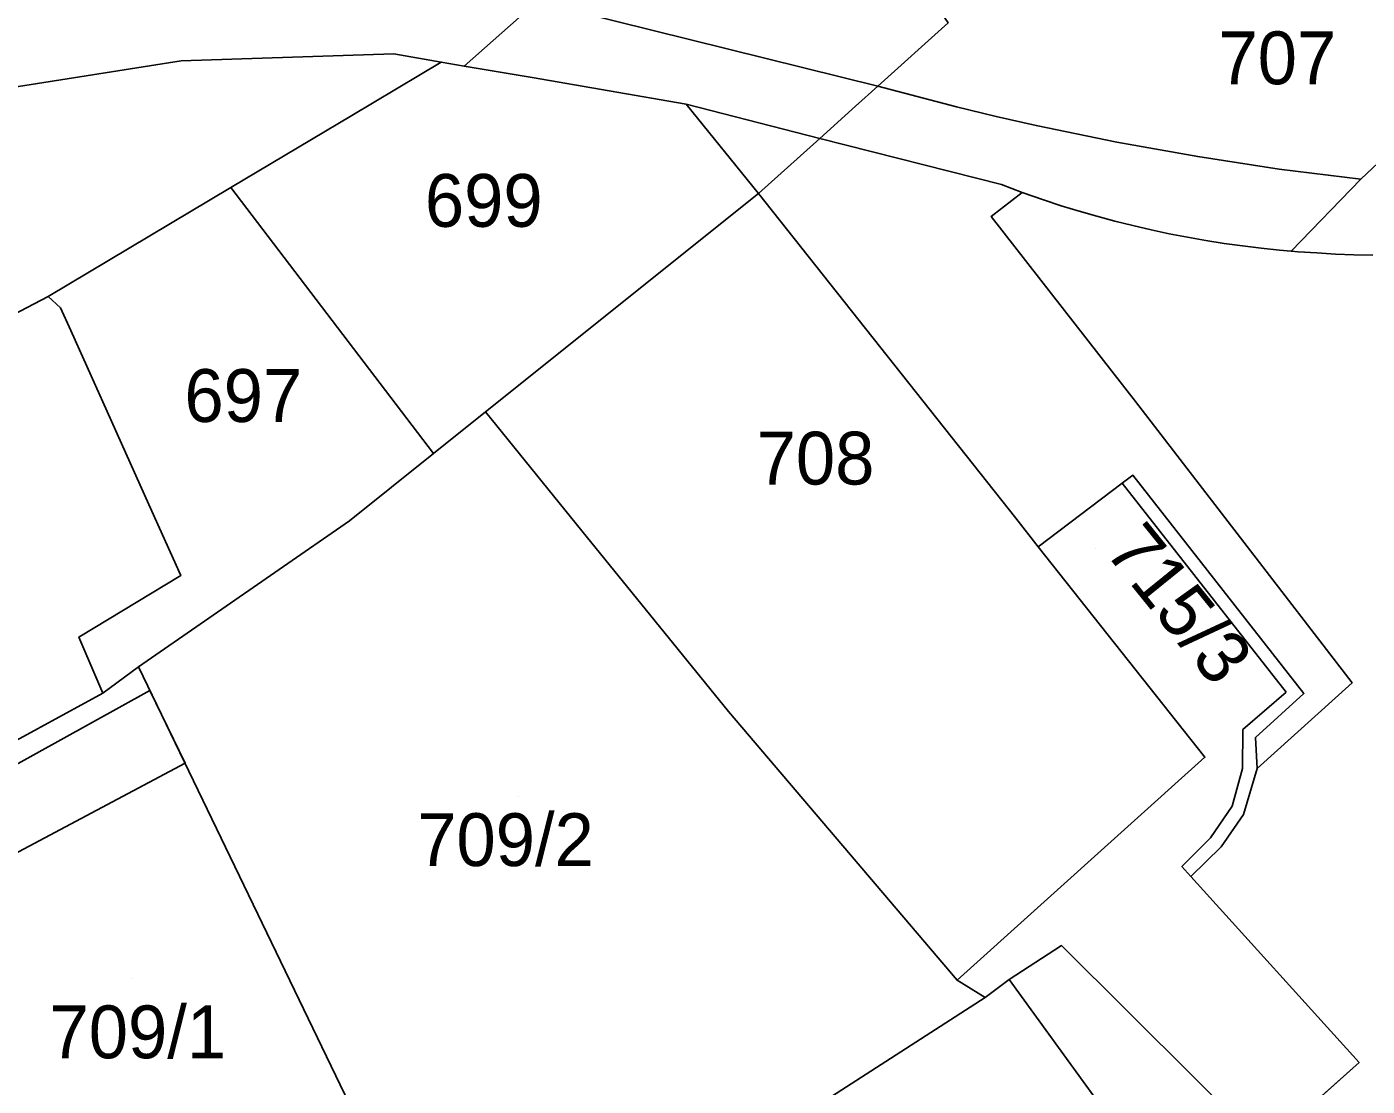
# Model space of a CAD drawing. Extents: x -263423 to -261326, y -1240067 to -1237864.
# Drawn here: x -262797.4 to -262746.7, y -1239041.3 to -1239001.2 of the extents above; entities that cross this region are included whole.
import ezdxf

# ---------------------------------------------------------------- set-up
doc = ezdxf.new("R2010")
doc.units = 0
for name, color, linetype in [('body_kn', 7, 'Continuous'), ('kladpar_druhypozemkov', 7, 'Continuous'), ('kladpar_hranice', 7, 'Continuous'), ('kladpar_parcelnecisla', 7, 'Continuous'), ('kladpar_plochy', 7, 'Continuous'), ('tarchy_linie', 7, 'Continuous'), ('zappar_hrandruhpozemk', 7, 'Continuous')]:
    doc.layers.add(name, color=color, linetype=linetype)

msp = doc.modelspace()

# ---------------------------------------------------------------- linework, layer by layer
at = {"layer": 'body_kn'}
for p, q in [((-262783.53, -1239002.22), (-262783.53, -1239002.22)), ((-262791.6, -1239002.48), (-262791.6, -1239002.48)), ((-262791.6, -1239002.48), (-262791.6, -1239002.48)), ((-262781.74, -1239002.53), (-262781.74, -1239002.53)), ((-262781.74, -1239002.53), (-262781.74, -1239002.53)), ((-262780.87, -1239002.68), (-262780.87, -1239002.68)), ((-262778.29, -1239003.12), (-262778.29, -1239003.12)), ((-262765.2, -1239003.44), (-262765.2, -1239003.44)), ((-262765.2, -1239003.44), (-262765.2, -1239003.44)), ((-262772.46, -1239004.13), (-262772.46, -1239004.13)), ((-262772.46, -1239004.13), (-262772.46, -1239004.13)), ((-262766.04, -1239004.2), (-262766.04, -1239004.2)), ((-262763.71, -1239003.84), (-262763.71, -1239003.84)), ((-262762.21, -1239004.22), (-262762.21, -1239004.22)), ((-262785.13, -1239004.55), (-262785.13, -1239004.55)), ((-262760.71, -1239004.59), (-262760.71, -1239004.59)), ((-262759.2, -1239004.93), (-262759.2, -1239004.93)), ((-262767.39, -1239005.42), (-262767.39, -1239005.42)), ((-262767.39, -1239005.42), (-262767.39, -1239005.42)), ((-262756.14, -1239005.56), (-262756.14, -1239005.56)), ((-262753.07, -1239006.11), (-262753.07, -1239006.11)), ((-262749.99, -1239006.58), (-262749.99, -1239006.58)), ((-262789.71, -1239007.28), (-262789.71, -1239007.28)), ((-262760.51, -1239007.17), (-262760.51, -1239007.17)), ((-262746.89, -1239006.96), (-262746.89, -1239006.96)), ((-262746.89, -1239006.96), (-262746.89, -1239006.96)), ((-262769.72, -1239007.51), (-262769.72, -1239007.51)), ((-262759.72, -1239007.47), (-262759.72, -1239007.47)), ((-262758.92, -1239007.75), (-262758.92, -1239007.75)), ((-262760.9, -1239008.38), (-262760.9, -1239008.38)), ((-262758.25, -1239007.97), (-262758.25, -1239007.97)), ((-262757.57, -1239008.18), (-262757.57, -1239008.18)), ((-262756.89, -1239008.37), (-262756.89, -1239008.37)), ((-262756.21, -1239008.55), (-262756.21, -1239008.55)), ((-262755.53, -1239008.72), (-262755.53, -1239008.72)), ((-262754.84, -1239008.88), (-262754.84, -1239008.88)), ((-262754.15, -1239009.03), (-262754.15, -1239009.03)), ((-262753.46, -1239009.16), (-262753.46, -1239009.16)), ((-262752.76, -1239009.29), (-262752.76, -1239009.29)), ((-262752.07, -1239009.4), (-262752.07, -1239009.4)), ((-262751.37, -1239009.49), (-262751.37, -1239009.49)), ((-262750.67, -1239009.58), (-262750.67, -1239009.58)), ((-262749.97, -1239009.65), (-262749.97, -1239009.65)), ((-262749.53, -1239009.69), (-262749.53, -1239009.69)), ((-262749.26, -1239009.72), (-262749.26, -1239009.72)), ((-262748.56, -1239009.76), (-262748.56, -1239009.76)), ((-262747.85, -1239009.8), (-262747.85, -1239009.8)), ((-262747.15, -1239009.83), (-262747.15, -1239009.83)), ((-262796.63, -1239011.41), (-262796.63, -1239011.41)), ((-262796.63, -1239011.41), (-262796.63, -1239011.41)), ((-262796.17, -1239011.84), (-262796.17, -1239011.84)), ((-262795.78, -1239012.7), (-262795.78, -1239012.7)), ((-262755.43, -1239015.38), (-262755.43, -1239015.38)), ((-262780.06, -1239015.78), (-262780.06, -1239015.78)), ((-262780.06, -1239015.78), (-262780.06, -1239015.78)), ((-262794.24, -1239016.13), (-262794.24, -1239016.13)), ((-262793.86, -1239016.98), (-262793.86, -1239016.98)), ((-262782.03, -1239017.35), (-262782.03, -1239017.35)), ((-262755.93, -1239018.48), (-262755.93, -1239018.48)), ((-262755.93, -1239018.48), (-262755.93, -1239018.48)), ((-262755.53, -1239018.18), (-262755.53, -1239018.18)), ((-262792.82, -1239019.29), (-262792.82, -1239019.29)), ((-262785.22, -1239019.9), (-262785.22, -1239019.9)), ((-262759.97, -1239019.81), (-262759.97, -1239019.81)), ((-262759.97, -1239019.81), (-262759.97, -1239019.81)), ((-262776.41, -1239020.28), (-262776.41, -1239020.28)), ((-262759.12, -1239020.89), (-262759.12, -1239020.89)), ((-262791.61, -1239021.98), (-262791.61, -1239021.98)), ((-262795.47, -1239024.31), (-262795.47, -1239024.31)), ((-262793.21, -1239025.44), (-262793.21, -1239025.44)), ((-262793.21, -1239025.44), (-262793.21, -1239025.44)), ((-262747.22, -1239026.04), (-262747.22, -1239026.04)), ((-262794.57, -1239026.43), (-262794.57, -1239026.43)), ((-262792.78, -1239026.33), (-262792.78, -1239026.33)), ((-262749.72, -1239026.39), (-262749.72, -1239026.39)), ((-262749.05, -1239026.44), (-262749.05, -1239026.44)), ((-262749.05, -1239026.44), (-262749.05, -1239026.44)), ((-262770.85, -1239027.13), (-262770.85, -1239027.13)), ((-262751.36, -1239027.81), (-262751.36, -1239027.81)), ((-262750.88, -1239028.11), (-262750.88, -1239028.11)), ((-262791.45, -1239029.08), (-262791.45, -1239029.08)), ((-262752.8, -1239028.86), (-262752.8, -1239028.86)), ((-262751.38, -1239029.28), (-262751.38, -1239029.28)), ((-262750.82, -1239029.29), (-262750.82, -1239029.29)), ((-262751.77, -1239030.71), (-262751.77, -1239030.71)), ((-262751.34, -1239031.03), (-262751.34, -1239031.03)), ((-262752.59, -1239031.91), (-262752.59, -1239031.91)), ((-262752.19, -1239032.25), (-262752.19, -1239032.25)), ((-262753.67, -1239033), (-262753.67, -1239033)), ((-262753.33, -1239033.37), (-262753.33, -1239033.37)), ((-262758.23, -1239035.99), (-262758.23, -1239035.99)), ((-262762.19, -1239037.3), (-262762.19, -1239037.3)), ((-262760.22, -1239037.28), (-262760.22, -1239037.28)), ((-262760.22, -1239037.28), (-262760.22, -1239037.28)), ((-262761.13, -1239037.96), (-262761.13, -1239037.96)), ((-262746.96, -1239040.42), (-262746.96, -1239040.42))]:
    msp.add_line(p, q, dxfattribs=at)
at = {"layer": 'kladpar_druhypozemkov'}
for p, q in [((-262750.52, -1239001.52), (-262750.52, -1239001.52)), ((-262780.28, -1239006.99), (-262780.28, -1239006.99)), ((-262789.51, -1239014.16), (-262789.51, -1239014.16)), ((-262767.4, -1239016.71), (-262767.4, -1239016.71)), ((-262756.96, -1239020.97), (-262756.96, -1239020.97)), ((-262778.8, -1239030.33), (-262778.8, -1239030.33)), ((-262793.49, -1239037.22), (-262793.49, -1239037.22))]:
    msp.add_line(p, q, dxfattribs=at)
at = {"layer": 'kladpar_hranice'}
for points in [[(-262769.18, -1238992.44), (-262768.37, -1238991.67), (-262767.68, -1238992.78), (-262765.68, -1238996.03), (-262763.18, -1239000.08), (-262762.53, -1239001.05), (-262765.2, -1239003.44), (-262766.04, -1239004.2), (-262767.39, -1239005.42), (-262769.72, -1239007.51), (-262772.46, -1239004.13), (-262778.29, -1239003.12), (-262780.87, -1239002.68), (-262778.35, -1239000.45), (-262778.07, -1239000.19), (-262774.14, -1238997.15), (-262771.5, -1238994.64), (-262769.18, -1238992.44)], [(-262798.04, -1238993.73), (-262788.34, -1238992.94), (-262778.37, -1238993.27), (-262771.5, -1238994.64), (-262774.14, -1238997.15), (-262778.07, -1239000.19), (-262778.35, -1239000.45), (-262780.87, -1239002.68), (-262781.74, -1239002.53), (-262783.53, -1239002.22), (-262791.6, -1239002.48), (-262801.13, -1239003.98)], [(-262746.44, -1239009.84), (-262747.15, -1239009.83), (-262747.85, -1239009.8), (-262748.56, -1239009.76), (-262749.26, -1239009.72), (-262749.53, -1239009.69), (-262749.97, -1239009.65), (-262750.67, -1239009.58), (-262751.37, -1239009.49), (-262752.07, -1239009.4), (-262752.76, -1239009.29), (-262753.46, -1239009.16), (-262754.15, -1239009.03), (-262754.84, -1239008.88), (-262755.53, -1239008.72), (-262756.21, -1239008.55), (-262756.89, -1239008.37), (-262757.57, -1239008.18), (-262758.25, -1239007.97), (-262758.92, -1239007.75), (-262759.72, -1239007.47), (-262760.9, -1239008.38), (-262755.43, -1239015.38), (-262747.22, -1239026.04), (-262750.82, -1239029.29), (-262750.88, -1239028.11), (-262749.05, -1239026.44), (-262755.53, -1239018.18), (-262755.93, -1239018.48), (-262759.12, -1239020.89), (-262759.97, -1239019.81), (-262769.72, -1239007.51), (-262767.39, -1239005.42), (-262766.04, -1239004.2), (-262765.2, -1239003.44), (-262762.53, -1239001.05)], [(-262791.6, -1239002.48), (-262783.53, -1239002.22), (-262781.74, -1239002.53), (-262785.13, -1239004.55), (-262789.71, -1239007.28), (-262796.63, -1239011.41), (-262809.91, -1239018.35)], [(-262801.13, -1239003.98), (-262791.6, -1239002.48)], [(-262781.74, -1239002.53), (-262780.87, -1239002.68), (-262778.29, -1239003.12), (-262772.46, -1239004.13), (-262769.72, -1239007.51), (-262780.06, -1239015.78), (-262782.03, -1239017.35), (-262789.71, -1239007.28), (-262785.13, -1239004.55), (-262781.74, -1239002.53)], [(-262796.63, -1239011.41), (-262789.71, -1239007.28), (-262782.03, -1239017.35), (-262785.22, -1239019.9), (-262793.21, -1239025.44), (-262794.57, -1239026.43), (-262795.47, -1239024.31), (-262791.61, -1239021.98), (-262792.82, -1239019.29), (-262793.86, -1239016.98), (-262794.24, -1239016.13), (-262795.78, -1239012.7), (-262796.17, -1239011.84), (-262796.63, -1239011.41)], [(-262759.97, -1239019.81), (-262759.12, -1239020.89), (-262752.8, -1239028.86), (-262762.19, -1239037.3), (-262770.85, -1239027.13), (-262776.41, -1239020.28), (-262780.06, -1239015.78), (-262769.72, -1239007.51), (-262759.97, -1239019.81)], [(-262749.64, -1239042.82), (-262746.96, -1239040.42), (-262753.33, -1239033.37), (-262752.19, -1239032.25), (-262751.34, -1239031.03), (-262750.82, -1239029.29), (-262747.22, -1239026.04), (-262755.43, -1239015.38), (-262760.9, -1239008.38), (-262759.72, -1239007.47), (-262758.92, -1239007.75), (-262758.25, -1239007.97), (-262757.57, -1239008.18), (-262756.89, -1239008.37), (-262756.21, -1239008.55), (-262755.53, -1239008.72), (-262754.84, -1239008.88), (-262754.15, -1239009.03), (-262753.46, -1239009.16), (-262752.76, -1239009.29), (-262752.07, -1239009.4), (-262751.37, -1239009.49), (-262750.67, -1239009.58), (-262749.97, -1239009.65), (-262749.53, -1239009.69), (-262749.26, -1239009.72), (-262748.56, -1239009.76), (-262747.85, -1239009.8), (-262747.15, -1239009.83), (-262746.44, -1239009.84)], [(-262796.63, -1239011.41), (-262796.17, -1239011.84), (-262795.78, -1239012.7), (-262794.24, -1239016.13), (-262793.86, -1239016.98), (-262792.82, -1239019.29), (-262791.61, -1239021.98), (-262795.47, -1239024.31), (-262794.57, -1239026.43), (-262804.2, -1239031.68), (-262809.91, -1239018.35), (-262796.63, -1239011.41)], [(-262780.06, -1239015.78), (-262776.41, -1239020.28), (-262770.85, -1239027.13), (-262762.19, -1239037.3), (-262761.13, -1239037.96), (-262772.78, -1239045.46), (-262781.74, -1239049.2), (-262793.21, -1239025.44), (-262785.22, -1239019.9), (-262782.03, -1239017.35), (-262780.06, -1239015.78)], [(-262749.05, -1239026.44), (-262750.88, -1239028.11), (-262750.82, -1239029.29), (-262751.34, -1239031.03), (-262752.19, -1239032.25), (-262753.33, -1239033.37), (-262746.96, -1239040.42), (-262749.64, -1239042.82), (-262747.39, -1239045.51), (-262748.1, -1239046.06), (-262758.23, -1239035.99), (-262760.22, -1239037.28), (-262761.13, -1239037.96), (-262762.19, -1239037.3), (-262752.8, -1239028.86), (-262759.12, -1239020.89), (-262755.93, -1239018.48), (-262755.53, -1239018.18), (-262749.05, -1239026.44)], [(-262793.21, -1239025.44), (-262781.74, -1239049.2), (-262793.25, -1239056.13), (-262804.2, -1239031.68), (-262794.57, -1239026.43), (-262793.21, -1239025.44)], [(-262781.74, -1239049.2), (-262772.78, -1239045.46), (-262761.13, -1239037.96), (-262760.22, -1239037.28), (-262758.23, -1239035.99), (-262748.1, -1239046.06), (-262757.05, -1239051.58), (-262758.76, -1239048.81), (-262767.96, -1239054.27), (-262766.24, -1239057.16), (-262776.53, -1239063.36), (-262787.58, -1239069.66), (-262793.25, -1239056.13), (-262781.74, -1239049.2)]]:
    msp.add_lwpolyline(points, dxfattribs=at)
at = {"layer": 'kladpar_plochy'}
for p, q in [((-262760.9, -1239008.38), (-262759.72, -1239007.47)), ((-262759.72, -1239007.47), (-262758.92, -1239007.75)), ((-262758.92, -1239007.75), (-262758.25, -1239007.97)), ((-262755.43, -1239015.38), (-262760.9, -1239008.38)), ((-262758.25, -1239007.97), (-262757.57, -1239008.18)), ((-262757.57, -1239008.18), (-262756.89, -1239008.37)), ((-262756.89, -1239008.37), (-262756.21, -1239008.55)), ((-262756.21, -1239008.55), (-262755.53, -1239008.72)), ((-262755.53, -1239008.72), (-262754.84, -1239008.88)), ((-262754.84, -1239008.88), (-262754.15, -1239009.03)), ((-262754.15, -1239009.03), (-262753.46, -1239009.16)), ((-262753.46, -1239009.16), (-262752.76, -1239009.29)), ((-262752.76, -1239009.29), (-262752.07, -1239009.4)), ((-262752.07, -1239009.4), (-262751.37, -1239009.49)), ((-262751.37, -1239009.49), (-262750.67, -1239009.58)), ((-262750.67, -1239009.58), (-262749.97, -1239009.65)), ((-262749.97, -1239009.65), (-262749.53, -1239009.69)), ((-262749.53, -1239009.69), (-262749.26, -1239009.72)), ((-262749.26, -1239009.72), (-262748.56, -1239009.76)), ((-262748.56, -1239009.76), (-262747.85, -1239009.8)), ((-262747.85, -1239009.8), (-262747.15, -1239009.83)), ((-262747.15, -1239009.83), (-262746.44, -1239009.84)), ((-262747.22, -1239026.04), (-262755.43, -1239015.38)), ((-262750.82, -1239029.29), (-262747.22, -1239026.04)), ((-262751.34, -1239031.03), (-262750.82, -1239029.29)), ((-262752.19, -1239032.25), (-262751.34, -1239031.03)), ((-262753.33, -1239033.37), (-262752.19, -1239032.25)), ((-262746.96, -1239040.42), (-262753.33, -1239033.37)), ((-262749.64, -1239042.82), (-262746.96, -1239040.42))]:
    msp.add_line(p, q, dxfattribs=at)
for points in [[(-262769.18, -1238992.44), (-262768.37, -1238991.67), (-262767.68, -1238992.78), (-262765.68, -1238996.03), (-262763.18, -1239000.08), (-262762.53, -1239001.05), (-262765.2, -1239003.44), (-262766.04, -1239004.2), (-262767.39, -1239005.42), (-262769.72, -1239007.51), (-262772.46, -1239004.13), (-262778.29, -1239003.12), (-262780.87, -1239002.68), (-262778.35, -1239000.45), (-262778.07, -1239000.19), (-262774.14, -1238997.15), (-262771.5, -1238994.64)], [(-262791.6, -1239002.48), (-262783.53, -1239002.22), (-262781.74, -1239002.53), (-262785.13, -1239004.55), (-262789.71, -1239007.28), (-262796.63, -1239011.41), (-262809.91, -1239018.35), (-262811.55, -1239014.25), (-262811.61, -1239013.48), (-262811.61, -1239012.75), (-262811.54, -1239012.01), (-262811.4, -1239011.29), (-262811.24, -1239010.7), (-262811, -1239010.02), (-262810.7, -1239009.35), (-262810.34, -1239008.71), (-262809.92, -1239008.1), (-262809.45, -1239007.54), (-262808.93, -1239007.01), (-262808.37, -1239006.53), (-262807.77, -1239006.1), (-262807.14, -1239005.73), (-262806.66, -1239005.5), (-262801.13, -1239003.98)], [(-262781.74, -1239002.53), (-262780.87, -1239002.68), (-262778.29, -1239003.12), (-262772.46, -1239004.13), (-262769.72, -1239007.51), (-262780.06, -1239015.78), (-262782.03, -1239017.35), (-262789.71, -1239007.28), (-262785.13, -1239004.55)], [(-262796.63, -1239011.41), (-262789.71, -1239007.28), (-262782.03, -1239017.35), (-262785.22, -1239019.9), (-262793.21, -1239025.44), (-262794.57, -1239026.43), (-262795.47, -1239024.31), (-262791.61, -1239021.98), (-262792.82, -1239019.29), (-262793.86, -1239016.98), (-262794.24, -1239016.13), (-262795.78, -1239012.7), (-262796.17, -1239011.84)], [(-262759.97, -1239019.81), (-262759.12, -1239020.89), (-262752.8, -1239028.86), (-262762.19, -1239037.3), (-262770.85, -1239027.13), (-262776.41, -1239020.28), (-262780.06, -1239015.78), (-262769.72, -1239007.51)], [(-262796.63, -1239011.41), (-262796.17, -1239011.84), (-262795.78, -1239012.7), (-262794.24, -1239016.13), (-262793.86, -1239016.98), (-262792.82, -1239019.29), (-262791.61, -1239021.98), (-262795.47, -1239024.31), (-262794.57, -1239026.43), (-262804.2, -1239031.68), (-262809.91, -1239018.35)], [(-262780.06, -1239015.78), (-262776.41, -1239020.28), (-262770.85, -1239027.13), (-262762.19, -1239037.3), (-262761.13, -1239037.96), (-262772.78, -1239045.46), (-262781.74, -1239049.2), (-262793.21, -1239025.44), (-262785.22, -1239019.9), (-262782.03, -1239017.35)], [(-262749.05, -1239026.44), (-262750.88, -1239028.11), (-262750.82, -1239029.29), (-262751.34, -1239031.03), (-262752.19, -1239032.25), (-262753.33, -1239033.37), (-262746.96, -1239040.42), (-262749.64, -1239042.82), (-262747.39, -1239045.51), (-262748.1, -1239046.06), (-262758.23, -1239035.99), (-262760.22, -1239037.28), (-262761.13, -1239037.96), (-262762.19, -1239037.3), (-262752.8, -1239028.86), (-262759.12, -1239020.89), (-262755.93, -1239018.48), (-262755.53, -1239018.18)], [(-262793.21, -1239025.44), (-262781.74, -1239049.2), (-262793.25, -1239056.13), (-262804.2, -1239031.68), (-262794.57, -1239026.43)], [(-262781.74, -1239049.2), (-262772.78, -1239045.46), (-262761.13, -1239037.96), (-262760.22, -1239037.28), (-262758.23, -1239035.99), (-262748.1, -1239046.06), (-262757.05, -1239051.58), (-262758.76, -1239048.81), (-262767.96, -1239054.27), (-262766.24, -1239057.16), (-262776.53, -1239063.36), (-262787.58, -1239069.66), (-262793.25, -1239056.13)]]:
    msp.add_lwpolyline(points, close=True, dxfattribs=at)
for points in [[(-262798.04, -1238993.73), (-262788.34, -1238992.94), (-262778.37, -1238993.27), (-262771.5, -1238994.64), (-262774.14, -1238997.15), (-262778.07, -1239000.19), (-262778.35, -1239000.45), (-262780.87, -1239002.68), (-262781.74, -1239002.53), (-262783.53, -1239002.22), (-262791.6, -1239002.48), (-262801.13, -1239003.98)], [(-262746.44, -1239009.84), (-262747.15, -1239009.83), (-262747.85, -1239009.8), (-262748.56, -1239009.76), (-262749.26, -1239009.72), (-262749.53, -1239009.69), (-262749.97, -1239009.65), (-262750.67, -1239009.58), (-262751.37, -1239009.49), (-262752.07, -1239009.4), (-262752.76, -1239009.29), (-262753.46, -1239009.16), (-262754.15, -1239009.03), (-262754.84, -1239008.88), (-262755.53, -1239008.72), (-262756.21, -1239008.55), (-262756.89, -1239008.37), (-262757.57, -1239008.18), (-262758.25, -1239007.97), (-262758.92, -1239007.75), (-262759.72, -1239007.47), (-262760.9, -1239008.38), (-262755.43, -1239015.38), (-262747.22, -1239026.04), (-262750.82, -1239029.29), (-262750.88, -1239028.11), (-262749.05, -1239026.44), (-262755.53, -1239018.18), (-262755.93, -1239018.48), (-262759.12, -1239020.89), (-262759.97, -1239019.81), (-262769.72, -1239007.51), (-262767.39, -1239005.42), (-262766.04, -1239004.2), (-262765.2, -1239003.44), (-262762.53, -1239001.05)]]:
    msp.add_lwpolyline(points, dxfattribs=at)
at = {"layer": 'tarchy_linie'}
msp.add_lwpolyline([(-262803.85, -1239032.46), (-262792.78, -1239026.33), (-262791.45, -1239029.08), (-262802.69, -1239035.06), (-262803.85, -1239032.46)], dxfattribs=at)
at = {"layer": 'zappar_hrandruhpozemk'}
for p, q in [((-262772.46, -1239004.13), (-262767.39, -1239005.42)), ((-262759.2, -1239004.93), (-262760.71, -1239004.59)), ((-262767.39, -1239005.42), (-262760.51, -1239007.17)), ((-262760.51, -1239007.17), (-262759.72, -1239007.47)), ((-262755.93, -1239018.48), (-262749.72, -1239026.39))]:
    msp.add_line(p, q, dxfattribs=at)
for points in [[(-262737.94, -1238998.52), (-262746.89, -1239006.96), (-262749.53, -1239009.69)], [(-262765.2, -1239003.44), (-262776.56, -1239000.63), (-262778.35, -1239000.45)], [(-262760.71, -1239004.59), (-262762.21, -1239004.22), (-262763.71, -1239003.84), (-262765.2, -1239003.44)], [(-262746.89, -1239006.96), (-262749.99, -1239006.58), (-262753.07, -1239006.11), (-262756.14, -1239005.56), (-262759.2, -1239004.93)], [(-262749.72, -1239026.39), (-262751.36, -1239027.81), (-262751.38, -1239029.28), (-262751.77, -1239030.71), (-262752.59, -1239031.91), (-262753.67, -1239033), (-262753.33, -1239033.37)], [(-262760.22, -1239037.28), (-262756.28, -1239042.7), (-262778.58, -1239055.69)]]:
    msp.add_lwpolyline(points, dxfattribs=at)

# ---------------------------------------------------------------- texts
at = {"layer": 'kladpar_parcelnecisla'}
for s, p in [('707', (-262752.286, -1239003.37)), ('699', (-262782.359, -1239008.77)), ('697', (-262791.472, -1239016.16)), ('708', (-262769.787, -1239018.53)), ('709/2', (-262782.65, -1239032.98)), ('709/1', (-262796.584, -1239040.26))]:
    msp.add_text(s, height=2, dxfattribs=at).set_placement(p)
msp.add_text('715/3', height=2, rotation=309, dxfattribs=at).set_placement((-262756.641, -1239021.063))

doc.saveas('drawing.dxf')
